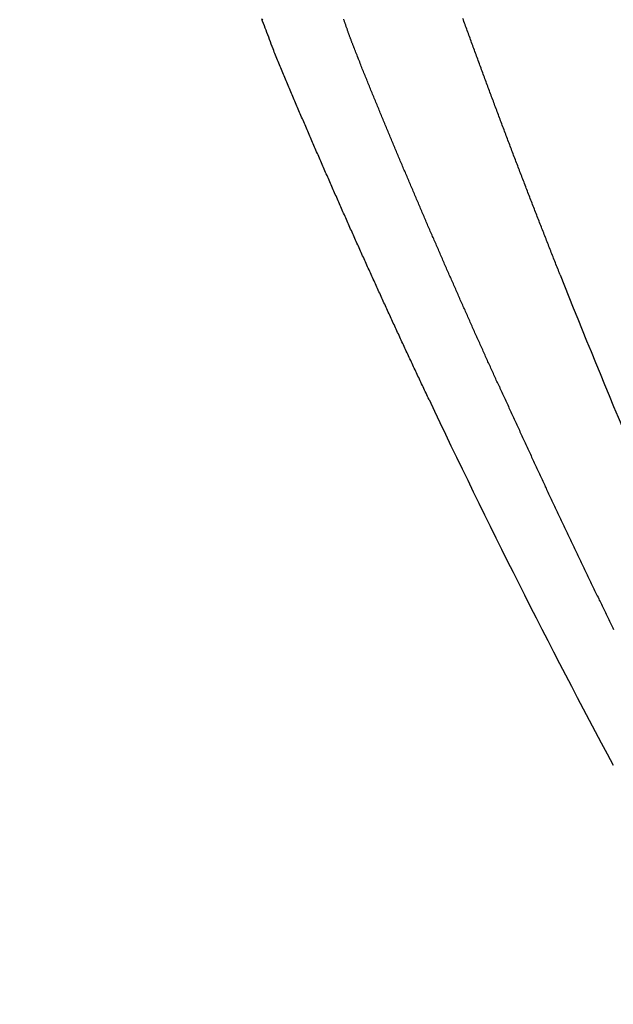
# Model space of a CAD drawing. Header units: millimetres. Extents: x 11979 to 23691, y 12825 to 41978.
# Tile 578 of 656: x 21606 to 21618, y 40468 to 40487. Entities that reach past the tile are written whole.
import ezdxf

# ---------------------------------------------------------------- set-up
doc = ezdxf.new("R2010")
doc.units = ezdxf.units.MM
for name, color, linetype in [('- niebieska cienka - izolacja', 120, 'Continuous'), ('-WYMIAR', 8, 'Continuous'), ('PROJEKTOWANE', 5, 'Continuous')]:
    doc.layers.add(name, color=color, linetype=linetype)
doc.styles.get("Standard").update_dxf_attribs({"font": 'arial.ttf'})
doc.dimstyles.new('CZA-KROPKA-50', dxfattribs={"dimtxt": 12, "dimasz": 1, "dimexe": 2, "dimexo": 25, "dimgap": 4, "dimtad": 1, "dimdec": 1, "dimrnd": 0.5, "dimzin": 9, "dimdsep": 46, "dimtxsty": 'Standard', "dimblk": 'CZA-KROPKA', "dimblk1": 'CZA-KROPKA', "dimblk2": 'CZA-KROPKA', "dimsah": 1, "dimcen": -20, "dimse1": 1, "dimse2": 1, "dimclrd": 8, "dimclre": 8, "dimclrt": 9, "dimadec": 0, "dimazin": 0, "dimtfac": 1, "dimtdec": 1, "dimtmove": 1, "dimatfit": 3, "dimldrblk": 'CZA-KROPKA', "dimfxl": 1, "dimtolj": 1, "dimtzin": 9, "dimarcsym": 0})

# ---------------------------------------------------------------- blocks, each defined once
blk = doc.blocks.new('CZA-KROPKA')
at = {"layer": '-WYMIAR', "linetype": 'ByBlock'}
for p, q in [((0, 10), (0, -10)), ((5, 0), (-5, 0))]:
    blk.add_line(p, q, dxfattribs=at)
at = {"layer": '-WYMIAR', "linetype": 'ByBlock', "const_width": 2.5}
blk.add_lwpolyline([(-1.25, 0, 1), (1.25, 0, 1)], format="xyb", close=True, dxfattribs=at)
blk = doc.blocks.new('*D1572')
at = {"layer": '-WYMIAR', "color": 8, "lineweight": -2}
blk.add_line((19929.268, 40021.685), (22203.268, 40021.685), dxfattribs=at)
at = {"layer": 'Defpoints', "color": 0}
for p in [(19928.268, 40529.341), (22204.268, 40500.341), (22204.268, 40021.685)]:
    blk.add_point(p, dxfattribs=at)
at = {"layer": '-WYMIAR', "color": 8, "lineweight": -2, "rotation": 180}
blk.add_blockref('CZA-KROPKA', (19928.268, 40021.685), dxfattribs=at)
at = {"layer": '-WYMIAR', "color": 8, "lineweight": -2}
blk.add_blockref('CZA-KROPKA', (22204.268, 40021.685), dxfattribs=at)
at = {"layer": '-WYMIAR', "color": 9, "insert": (21066.268, 40031.811), "char_height": 12, "attachment_point": 5}
blk.add_mtext('\\A1;2276', dxfattribs=at)
blk = doc.blocks.new('Pisuar NOVA PRO ze zintegrowanym ceramicznym sitkiem')
at = {"linetype": 'ByBlock'}
for points in [[(-0.07636, -0.21453, 0.01172), (-0.04852, -0.28026)], [(-0.10108, -0.23803, 0.013056), (-0.06634, -0.30694)]]:
    blk.add_lwpolyline(points, format="xyb", dxfattribs=at)
for points in [[(-0.13047, -0.17197, 0), (-0.13064, -0.17154, 0), (-0.13081, -0.1711, 0), (-0.13097, -0.17066, 0), (-0.13114, -0.17023, 0), (-0.1313, -0.16979, 0), (-0.13147, -0.16936, 0), (-0.13163, -0.16892, 0), (-0.13179, -0.16848, 0), (-0.13196, -0.16805, 0), (-0.13212, -0.16761, 0), (-0.13228, -0.16717, 0), (-0.13244, -0.16673, 0), (-0.1326, -0.1663, 0)], [(-0.13245, -0.16645, 0), (-0.13243, -0.16653, 0)], [(-0.07636, -0.21453, 0), (-0.07647, -0.21425, 0), (-0.07658, -0.21397, 0), (-0.07669, -0.21369, 0), (-0.0768, -0.21341, 0), (-0.07692, -0.21312, 0), (-0.07703, -0.21284, 0), (-0.07714, -0.21256, 0), (-0.07725, -0.21228, 0), (-0.07736, -0.212, 0), (-0.07747, -0.21172, 0), (-0.07758, -0.21144, 0), (-0.07769, -0.21116, 0), (-0.0778, -0.21088, 0), (-0.07792, -0.2106, 0), (-0.07803, -0.21032, 0), (-0.07814, -0.21004, 0), (-0.07825, -0.20975, 0), (-0.07836, -0.20947, 0), (-0.07847, -0.20919, 0), (-0.07858, -0.20891, 0), (-0.07869, -0.20863, 0), (-0.0788, -0.20835, 0), (-0.07891, -0.20807, 0), (-0.07902, -0.20779, 0), (-0.07913, -0.20751, 0), (-0.07924, -0.20722, 0), (-0.07935, -0.20694, 0), (-0.07946, -0.20666, 0), (-0.07957, -0.20638, 0), (-0.07968, -0.2061, 0), (-0.07979, -0.20582, 0), (-0.0799, -0.20554, 0), (-0.08001, -0.20526, 0), (-0.08012, -0.20498, 0), (-0.08023, -0.20469, 0), (-0.08034, -0.20441, 0), (-0.08045, -0.20413, 0), (-0.08056, -0.20385, 0), (-0.08067, -0.20357, 0), (-0.08078, -0.20329, 0), (-0.08089, -0.20301, 0), (-0.081, -0.20272, 0), (-0.08111, -0.20244, 0), (-0.08122, -0.20216, 0), (-0.08133, -0.20188, 0), (-0.08143, -0.2016, 0), (-0.08154, -0.20132, 0), (-0.08165, -0.20103, 0), (-0.08176, -0.20075, 0), (-0.08187, -0.20047, 0), (-0.08198, -0.20019, 0), (-0.08209, -0.19991, 0), (-0.0822, -0.19963, 0), (-0.08231, -0.19934, 0), (-0.08242, -0.19906, 0), (-0.08252, -0.19878, 0), (-0.08263, -0.1985, 0), (-0.08274, -0.19822, 0), (-0.08285, -0.19794, 0), (-0.08296, -0.19765, 0), (-0.08307, -0.19737, 0), (-0.08317, -0.19709, 0), (-0.08328, -0.19681, 0), (-0.08339, -0.19653, 0), (-0.0835, -0.19625, 0), (-0.08361, -0.19596, 0), (-0.08372, -0.19568, 0), (-0.08382, -0.1954, 0), (-0.08393, -0.19512, 0), (-0.08404, -0.19484, 0), (-0.08415, -0.19455, 0), (-0.08426, -0.19427, 0), (-0.08436, -0.19399, 0), (-0.08447, -0.19371, 0), (-0.08458, -0.19343, 0), (-0.08469, -0.19314, 0), (-0.0848, -0.19286, 0), (-0.0849, -0.19258, 0), (-0.08501, -0.1923, 0), (-0.08512, -0.19201, 0), (-0.08523, -0.19173, 0), (-0.08533, -0.19145, 0), (-0.08544, -0.19117, 0), (-0.08555, -0.19089, 0), (-0.08565, -0.1906, 0), (-0.08576, -0.19032, 0), (-0.08587, -0.19004, 0), (-0.08598, -0.18976, 0), (-0.08608, -0.18947, 0), (-0.08619, -0.18919, 0), (-0.0863, -0.18891, 0), (-0.0864, -0.18863, 0), (-0.08651, -0.18834, 0), (-0.08662, -0.18806, 0), (-0.08672, -0.18778, 0), (-0.08683, -0.1875, 0), (-0.08694, -0.18721, 0), (-0.08704, -0.18693, 0), (-0.08715, -0.18665, 0), (-0.08726, -0.18637, 0), (-0.08736, -0.18608, 0), (-0.08747, -0.1858, 0), (-0.08758, -0.18552, 0), (-0.08768, -0.18524, 0), (-0.08779, -0.18495, 0), (-0.0879, -0.18467, 0), (-0.088, -0.18439, 0), (-0.08811, -0.18411, 0), (-0.08821, -0.18382, 0), (-0.08832, -0.18354, 0), (-0.08843, -0.18326, 0), (-0.08853, -0.18297, 0), (-0.08864, -0.18269, 0), (-0.08874, -0.18241, 0), (-0.08885, -0.18213, 0), (-0.08895, -0.18184, 0), (-0.08906, -0.18156, 0), (-0.08917, -0.18128, 0), (-0.08927, -0.18099, 0), (-0.08938, -0.18071, 0), (-0.08948, -0.18043, 0), (-0.08959, -0.18015, 0), (-0.08969, -0.17986, 0), (-0.0898, -0.17958, 0), (-0.0899, -0.1793, 0), (-0.09001, -0.17901, 0), (-0.09011, -0.17873, 0), (-0.09022, -0.17845, 0), (-0.09032, -0.17816, 0), (-0.09043, -0.17788, 0), (-0.09053, -0.1776, 0), (-0.09064, -0.17731, 0), (-0.09074, -0.17703, 0), (-0.09085, -0.17675, 0), (-0.09095, -0.17647, 0), (-0.09106, -0.17618, 0), (-0.09116, -0.1759, 0), (-0.09127, -0.17562, 0), (-0.09137, -0.17533, 0), (-0.09148, -0.17505, 0), (-0.09158, -0.17477, 0), (-0.09169, -0.17448, 0), (-0.09179, -0.1742, 0), (-0.09189, -0.17392, 0), (-0.092, -0.17363, 0), (-0.0921, -0.17335, 0), (-0.09221, -0.17307, 0), (-0.09231, -0.17278, 0), (-0.09242, -0.1725, 0), (-0.09252, -0.17222, 0), (-0.09262, -0.17193, 0), (-0.09273, -0.17165, 0), (-0.09283, -0.17136, 0), (-0.09293, -0.17108, 0), (-0.09304, -0.1708, 0), (-0.09314, -0.17051, 0), (-0.09325, -0.17023, 0), (-0.09335, -0.16995, 0), (-0.09345, -0.16966, 0), (-0.09356, -0.16938, 0), (-0.09366, -0.1691, 0), (-0.09376, -0.16881, 0), (-0.09387, -0.16853, 0), (-0.09397, -0.16824, 0), (-0.09407, -0.16796, 0), (-0.09418, -0.16768, 0), (-0.09428, -0.16739, 0), (-0.09438, -0.16711, 0), (-0.09449, -0.16683, 0), (-0.09459, -0.16654, 0), (-0.09469, -0.16626, 0)], [(-0.11515, -0.17193, 0), (-0.11519, -0.17181, 0), (-0.11524, -0.17169, 0), (-0.11528, -0.17158, 0), (-0.11533, -0.17146, 0), (-0.11537, -0.17134, 0), (-0.11542, -0.17123, 0), (-0.11546, -0.17111, 0), (-0.11551, -0.17099, 0), (-0.11555, -0.17088, 0), (-0.1156, -0.17076, 0), (-0.11564, -0.17064, 0), (-0.11569, -0.17052, 0), (-0.11573, -0.17041, 0), (-0.11578, -0.17029, 0), (-0.11582, -0.17017, 0), (-0.11586, -0.17006, 0), (-0.11591, -0.16994, 0), (-0.11595, -0.16982, 0), (-0.11599, -0.1697, 0), (-0.11604, -0.16959, 0), (-0.11608, -0.16947, 0), (-0.11612, -0.16935, 0), (-0.11617, -0.16923, 0), (-0.11621, -0.16912, 0), (-0.11625, -0.169, 0), (-0.11629, -0.16888, 0), (-0.11633, -0.16876, 0), (-0.11638, -0.16864, 0), (-0.11642, -0.16853, 0), (-0.11646, -0.16841, 0), (-0.1165, -0.16829, 0), (-0.11654, -0.16817, 0), (-0.11658, -0.16805, 0), (-0.11663, -0.16793, 0), (-0.11667, -0.16782, 0), (-0.11671, -0.1677, 0), (-0.11675, -0.16758, 0), (-0.11679, -0.16746, 0), (-0.11683, -0.16734, 0), (-0.11687, -0.16722, 0), (-0.11691, -0.16711, 0), (-0.11695, -0.16699, 0), (-0.11699, -0.16687, 0), (-0.11703, -0.16675, 0), (-0.11707, -0.16663, 0), (-0.11711, -0.16651, 0), (-0.11714, -0.16639, 0)], [(-0.10108, -0.23803, 0), (-0.10122, -0.23774, 0), (-0.10136, -0.23744, 0), (-0.1015, -0.23715, 0), (-0.10164, -0.23686, 0), (-0.10178, -0.23656, 0), (-0.10192, -0.23627, 0), (-0.10205, -0.23598, 0), (-0.10219, -0.23568, 0), (-0.10233, -0.23539, 0), (-0.10247, -0.2351, 0), (-0.10261, -0.2348, 0), (-0.10274, -0.23451, 0), (-0.10288, -0.23422, 0), (-0.10302, -0.23392, 0), (-0.10316, -0.23363, 0), (-0.1033, -0.23334, 0), (-0.10343, -0.23304, 0), (-0.10357, -0.23275, 0), (-0.10371, -0.23246, 0), (-0.10385, -0.23216, 0), (-0.10398, -0.23187, 0), (-0.10412, -0.23157, 0), (-0.10426, -0.23128, 0), (-0.1044, -0.23099, 0), (-0.10453, -0.23069, 0), (-0.10467, -0.2304, 0), (-0.10481, -0.23011, 0), (-0.10494, -0.22981, 0), (-0.10508, -0.22952, 0), (-0.10522, -0.22922, 0), (-0.10536, -0.22893, 0), (-0.10549, -0.22864, 0), (-0.10563, -0.22834, 0), (-0.10577, -0.22805, 0), (-0.1059, -0.22775, 0), (-0.10604, -0.22746, 0), (-0.10618, -0.22717, 0), (-0.10631, -0.22687, 0), (-0.10645, -0.22658, 0), (-0.10659, -0.22628, 0), (-0.10672, -0.22599, 0), (-0.10686, -0.22569, 0), (-0.10699, -0.2254, 0), (-0.10713, -0.22511, 0), (-0.10727, -0.22481, 0), (-0.1074, -0.22452, 0), (-0.10754, -0.22422, 0), (-0.10767, -0.22393, 0), (-0.10781, -0.22363, 0), (-0.10795, -0.22334, 0), (-0.10808, -0.22305, 0), (-0.10822, -0.22275, 0), (-0.10835, -0.22246, 0), (-0.10849, -0.22216, 0), (-0.10862, -0.22187, 0), (-0.10876, -0.22157, 0), (-0.10889, -0.22128, 0), (-0.10903, -0.22098, 0), (-0.10916, -0.22069, 0), (-0.1093, -0.22039, 0), (-0.10943, -0.2201, 0), (-0.10957, -0.2198, 0), (-0.1097, -0.21951, 0), (-0.10984, -0.21921, 0), (-0.10997, -0.21892, 0), (-0.11011, -0.21862, 0), (-0.11024, -0.21833, 0), (-0.11038, -0.21803, 0), (-0.11051, -0.21774, 0), (-0.11065, -0.21744, 0), (-0.11078, -0.21715, 0), (-0.11092, -0.21685, 0), (-0.11105, -0.21656, 0), (-0.11119, -0.21626, 0), (-0.11132, -0.21597, 0), (-0.11145, -0.21567, 0), (-0.11159, -0.21538, 0), (-0.11172, -0.21508, 0), (-0.11186, -0.21479, 0), (-0.11199, -0.21449, 0), (-0.11212, -0.2142, 0), (-0.11226, -0.2139, 0), (-0.11239, -0.21361, 0), (-0.11253, -0.21331, 0), (-0.11266, -0.21302, 0), (-0.11279, -0.21272, 0), (-0.11293, -0.21242, 0), (-0.11306, -0.21213, 0), (-0.11319, -0.21183, 0), (-0.11333, -0.21154, 0), (-0.11346, -0.21124, 0), (-0.11359, -0.21095, 0), (-0.11373, -0.21065, 0), (-0.11386, -0.21036, 0), (-0.11399, -0.21006, 0), (-0.11413, -0.20976, 0), (-0.11426, -0.20947, 0), (-0.11439, -0.20917, 0), (-0.11452, -0.20888, 0), (-0.11466, -0.20858, 0), (-0.11479, -0.20829, 0), (-0.11492, -0.20799, 0), (-0.11506, -0.20769, 0), (-0.11519, -0.2074, 0), (-0.11532, -0.2071, 0), (-0.11545, -0.20681, 0), (-0.11559, -0.20651, 0), (-0.11572, -0.20621, 0), (-0.11585, -0.20592, 0), (-0.11598, -0.20562, 0), (-0.11611, -0.20533, 0), (-0.11625, -0.20503, 0), (-0.11638, -0.20473, 0), (-0.11651, -0.20444, 0), (-0.11664, -0.20414, 0), (-0.11677, -0.20384, 0), (-0.11691, -0.20355, 0), (-0.11704, -0.20325, 0), (-0.11717, -0.20296, 0), (-0.1173, -0.20266, 0), (-0.11743, -0.20236, 0), (-0.11756, -0.20207, 0), (-0.1177, -0.20177, 0), (-0.11783, -0.20147, 0), (-0.11796, -0.20118, 0), (-0.11809, -0.20088, 0), (-0.11822, -0.20058, 0), (-0.11835, -0.20029, 0), (-0.11848, -0.19999, 0), (-0.11861, -0.19969, 0), (-0.11874, -0.1994, 0), (-0.11888, -0.1991, 0), (-0.11901, -0.1988, 0), (-0.11914, -0.19851, 0), (-0.11927, -0.19821, 0), (-0.1194, -0.19791, 0), (-0.11953, -0.19762, 0), (-0.11966, -0.19732, 0), (-0.11979, -0.19702, 0), (-0.11992, -0.19673, 0), (-0.12005, -0.19643, 0), (-0.12018, -0.19613, 0), (-0.12031, -0.19584, 0), (-0.12044, -0.19554, 0), (-0.12057, -0.19524, 0), (-0.1207, -0.19494, 0), (-0.12083, -0.19465, 0), (-0.12096, -0.19435, 0), (-0.12109, -0.19405, 0), (-0.12122, -0.19376, 0), (-0.12135, -0.19346, 0), (-0.12148, -0.19316, 0), (-0.12161, -0.19286, 0), (-0.12174, -0.19257, 0), (-0.12187, -0.19227, 0), (-0.122, -0.19197, 0), (-0.12213, -0.19168, 0), (-0.12226, -0.19138, 0), (-0.12239, -0.19108, 0), (-0.12252, -0.19078, 0), (-0.12265, -0.19049, 0), (-0.12277, -0.19019, 0), (-0.1229, -0.18989, 0), (-0.12303, -0.18959, 0), (-0.12316, -0.1893, 0), (-0.12329, -0.189, 0), (-0.12342, -0.1887, 0), (-0.12355, -0.1884, 0), (-0.12368, -0.18811, 0), (-0.1238, -0.18781, 0), (-0.12393, -0.18751, 0), (-0.12406, -0.18721, 0), (-0.12419, -0.18692, 0), (-0.12432, -0.18662, 0), (-0.12445, -0.18632, 0), (-0.12458, -0.18602, 0), (-0.1247, -0.18572, 0), (-0.12483, -0.18543, 0), (-0.12496, -0.18513, 0), (-0.12509, -0.18483, 0), (-0.12522, -0.18453, 0), (-0.12534, -0.18423, 0), (-0.12547, -0.18394, 0), (-0.1256, -0.18364, 0), (-0.12573, -0.18334, 0), (-0.12586, -0.18304, 0), (-0.12598, -0.18275, 0), (-0.12611, -0.18245, 0), (-0.12624, -0.18215, 0), (-0.12637, -0.18185, 0), (-0.12649, -0.18155, 0), (-0.12662, -0.18125, 0), (-0.12675, -0.18096, 0), (-0.12688, -0.18066, 0), (-0.127, -0.18036, 0), (-0.12713, -0.18006, 0), (-0.12726, -0.17976, 0), (-0.12739, -0.17947, 0), (-0.12751, -0.17917, 0), (-0.12764, -0.17887, 0), (-0.12777, -0.17857, 0), (-0.1279, -0.17827, 0), (-0.12802, -0.17797, 0), (-0.12815, -0.17767, 0), (-0.12827, -0.17738, 0), (-0.1284, -0.17708, 0), (-0.12853, -0.17678, 0), (-0.12865, -0.17648, 0), (-0.12878, -0.17618, 0), (-0.1289, -0.17588, 0), (-0.12902, -0.17558, 0), (-0.12915, -0.17528, 0), (-0.12927, -0.17498, 0), (-0.12939, -0.17468, 0), (-0.12952, -0.17438, 0), (-0.12964, -0.17408, 0), (-0.12976, -0.17378, 0), (-0.12988, -0.17348, 0), (-0.13, -0.17318, 0), (-0.13012, -0.17288, 0), (-0.13024, -0.17257, 0), (-0.13036, -0.17227, 0), (-0.13047, -0.17197, 0)], [(-0.08782, -0.23561, 0), (-0.08794, -0.23536, 0), (-0.08805, -0.23511, 0), (-0.08816, -0.23486, 0), (-0.08827, -0.23462, 0), (-0.08839, -0.23437, 0), (-0.0885, -0.23412, 0), (-0.08861, -0.23388, 0), (-0.08872, -0.23363, 0), (-0.08884, -0.23338, 0), (-0.08895, -0.23313, 0), (-0.08906, -0.23289, 0), (-0.08917, -0.23264, 0), (-0.08929, -0.23239, 0), (-0.0894, -0.23214, 0), (-0.08951, -0.2319, 0), (-0.08962, -0.23165, 0), (-0.08973, -0.2314, 0), (-0.08985, -0.23115, 0), (-0.08996, -0.23091, 0), (-0.09007, -0.23066, 0), (-0.09018, -0.23041, 0), (-0.09029, -0.23016, 0), (-0.09041, -0.22991, 0), (-0.09052, -0.22967, 0), (-0.09063, -0.22942, 0), (-0.09074, -0.22917, 0), (-0.09085, -0.22892, 0), (-0.09096, -0.22868, 0), (-0.09108, -0.22843, 0), (-0.09119, -0.22818, 0), (-0.0913, -0.22793, 0), (-0.09141, -0.22768, 0), (-0.09152, -0.22744, 0), (-0.09163, -0.22719, 0), (-0.09175, -0.22694, 0), (-0.09186, -0.22669, 0), (-0.09197, -0.22644, 0), (-0.09208, -0.2262, 0), (-0.09219, -0.22595, 0), (-0.0923, -0.2257, 0), (-0.09241, -0.22545, 0), (-0.09252, -0.2252, 0), (-0.09263, -0.22496, 0), (-0.09275, -0.22471, 0), (-0.09286, -0.22446, 0), (-0.09297, -0.22421, 0), (-0.09308, -0.22396, 0), (-0.09319, -0.22372, 0), (-0.0933, -0.22347, 0), (-0.09341, -0.22322, 0), (-0.09352, -0.22297, 0), (-0.09363, -0.22272, 0), (-0.09374, -0.22247, 0), (-0.09385, -0.22223, 0), (-0.09396, -0.22198, 0), (-0.09407, -0.22173, 0), (-0.09418, -0.22148, 0), (-0.09429, -0.22123, 0), (-0.0944, -0.22098, 0), (-0.09451, -0.22074, 0), (-0.09462, -0.22049, 0), (-0.09473, -0.22024, 0), (-0.09485, -0.21999, 0), (-0.09496, -0.21974, 0), (-0.09507, -0.21949, 0), (-0.09518, -0.21925, 0), (-0.09529, -0.219, 0), (-0.0954, -0.21875, 0), (-0.09551, -0.2185, 0), (-0.09561, -0.21825, 0), (-0.09572, -0.218, 0), (-0.09583, -0.21775, 0), (-0.09594, -0.21751, 0), (-0.09605, -0.21726, 0), (-0.09616, -0.21701, 0), (-0.09627, -0.21676, 0), (-0.09638, -0.21651, 0), (-0.09649, -0.21626, 0), (-0.0966, -0.21601, 0), (-0.09671, -0.21576, 0), (-0.09682, -0.21552, 0), (-0.09693, -0.21527, 0), (-0.09704, -0.21502, 0), (-0.09715, -0.21477, 0), (-0.09726, -0.21452, 0), (-0.09737, -0.21427, 0), (-0.09748, -0.21402, 0), (-0.09758, -0.21377, 0), (-0.09769, -0.21352, 0), (-0.0978, -0.21328, 0), (-0.09791, -0.21303, 0), (-0.09802, -0.21278, 0), (-0.09813, -0.21253, 0), (-0.09824, -0.21228, 0), (-0.09835, -0.21203, 0), (-0.09846, -0.21178, 0), (-0.09856, -0.21153, 0), (-0.09867, -0.21128, 0), (-0.09878, -0.21103, 0), (-0.09889, -0.21079, 0), (-0.099, -0.21054, 0), (-0.09911, -0.21029, 0), (-0.09922, -0.21004, 0), (-0.09932, -0.20979, 0), (-0.09943, -0.20954, 0), (-0.09954, -0.20929, 0), (-0.09965, -0.20904, 0), (-0.09976, -0.20879, 0), (-0.09987, -0.20854, 0), (-0.09997, -0.20829, 0), (-0.10008, -0.20804, 0), (-0.10019, -0.20779, 0), (-0.1003, -0.20754, 0), (-0.10041, -0.2073, 0), (-0.10051, -0.20705, 0), (-0.10062, -0.2068, 0), (-0.10073, -0.20655, 0), (-0.10084, -0.2063, 0), (-0.10095, -0.20605, 0), (-0.10105, -0.2058, 0), (-0.10116, -0.20555, 0), (-0.10127, -0.2053, 0), (-0.10138, -0.20505, 0), (-0.10148, -0.2048, 0), (-0.10159, -0.20455, 0), (-0.1017, -0.2043, 0), (-0.10181, -0.20405, 0), (-0.10191, -0.2038, 0), (-0.10202, -0.20355, 0), (-0.10213, -0.2033, 0), (-0.10224, -0.20305, 0), (-0.10234, -0.2028, 0), (-0.10245, -0.20255, 0), (-0.10256, -0.2023, 0), (-0.10266, -0.20205, 0), (-0.10277, -0.2018, 0), (-0.10288, -0.20155, 0), (-0.10298, -0.2013, 0), (-0.10309, -0.20105, 0), (-0.1032, -0.2008, 0), (-0.10331, -0.20055, 0), (-0.10341, -0.2003, 0), (-0.10352, -0.20005, 0), (-0.10363, -0.1998, 0), (-0.10373, -0.19955, 0), (-0.10384, -0.1993, 0), (-0.10395, -0.19905, 0), (-0.10405, -0.1988, 0), (-0.10416, -0.19855, 0), (-0.10426, -0.1983, 0), (-0.10437, -0.19805, 0), (-0.10448, -0.1978, 0), (-0.10458, -0.19755, 0), (-0.10469, -0.1973, 0), (-0.1048, -0.19705, 0), (-0.1049, -0.1968, 0), (-0.10501, -0.19655, 0), (-0.10511, -0.1963, 0), (-0.10522, -0.19605, 0), (-0.10533, -0.1958, 0), (-0.10543, -0.19555, 0), (-0.10554, -0.1953, 0), (-0.10564, -0.19505, 0), (-0.10575, -0.1948, 0), (-0.10586, -0.19455, 0), (-0.10596, -0.1943, 0), (-0.10607, -0.19405, 0), (-0.10617, -0.1938, 0), (-0.10628, -0.19355, 0), (-0.10638, -0.1933, 0), (-0.10649, -0.19305, 0), (-0.1066, -0.1928, 0), (-0.1067, -0.19255, 0), (-0.10681, -0.1923, 0), (-0.10691, -0.19205, 0), (-0.10702, -0.1918, 0), (-0.10712, -0.19155, 0), (-0.10723, -0.1913, 0), (-0.10733, -0.19105, 0), (-0.10744, -0.19079, 0), (-0.10754, -0.19054, 0), (-0.10765, -0.19029, 0), (-0.10775, -0.19004, 0), (-0.10786, -0.18979, 0), (-0.10796, -0.18954, 0), (-0.10807, -0.18929, 0), (-0.10817, -0.18904, 0), (-0.10828, -0.18879, 0), (-0.10838, -0.18854, 0), (-0.10849, -0.18829, 0), (-0.10859, -0.18804, 0), (-0.1087, -0.18779, 0), (-0.1088, -0.18754, 0), (-0.10891, -0.18728, 0), (-0.10901, -0.18703, 0), (-0.10911, -0.18678, 0), (-0.10922, -0.18653, 0), (-0.10932, -0.18628, 0), (-0.10943, -0.18603, 0), (-0.10953, -0.18578, 0), (-0.10964, -0.18553, 0), (-0.10974, -0.18528, 0), (-0.10984, -0.18503, 0), (-0.10995, -0.18477, 0), (-0.11005, -0.18452, 0), (-0.11016, -0.18427, 0), (-0.11026, -0.18402, 0), (-0.11036, -0.18377, 0), (-0.11047, -0.18352, 0), (-0.11057, -0.18327, 0), (-0.11068, -0.18302, 0), (-0.11078, -0.18277, 0), (-0.11088, -0.18251, 0), (-0.11099, -0.18226, 0), (-0.11109, -0.18201, 0), (-0.11119, -0.18176, 0), (-0.1113, -0.18151, 0), (-0.1114, -0.18126, 0), (-0.1115, -0.18101, 0), (-0.11161, -0.18075, 0), (-0.11171, -0.1805, 0), (-0.11181, -0.18025, 0), (-0.11191, -0.18, 0), (-0.11202, -0.17975, 0), (-0.11212, -0.1795, 0), (-0.11222, -0.17924, 0), (-0.11232, -0.17899, 0), (-0.11243, -0.17874, 0), (-0.11253, -0.17849, 0), (-0.11263, -0.17824, 0), (-0.11273, -0.17799, 0), (-0.11283, -0.17773, 0), (-0.11294, -0.17748, 0), (-0.11304, -0.17723, 0), (-0.11314, -0.17698, 0), (-0.11324, -0.17673, 0), (-0.11334, -0.17647, 0), (-0.11344, -0.17622, 0), (-0.11355, -0.17597, 0), (-0.11365, -0.17572, 0), (-0.11375, -0.17546, 0), (-0.11385, -0.17521, 0), (-0.11395, -0.17496, 0), (-0.11405, -0.17471, 0), (-0.11415, -0.17445, 0), (-0.11425, -0.1742, 0), (-0.11435, -0.17395, 0), (-0.11445, -0.1737, 0), (-0.11455, -0.17344, 0), (-0.11465, -0.17319, 0), (-0.11475, -0.17294, 0), (-0.11485, -0.17269, 0), (-0.11495, -0.17243, 0), (-0.11505, -0.17218, 0), (-0.11515, -0.17193, 0)], [(-0.08782, -0.23561, 0), (-0.0877, -0.23587, 0), (-0.08758, -0.23614, 0), (-0.08746, -0.2364, 0), (-0.08734, -0.23667, 0), (-0.08722, -0.23694, 0), (-0.08709, -0.2372, 0), (-0.08697, -0.23747, 0), (-0.08685, -0.23773, 0), (-0.08673, -0.238, 0), (-0.08661, -0.23827, 0), (-0.08649, -0.23853, 0), (-0.08637, -0.2388, 0), (-0.08624, -0.23906, 0), (-0.08612, -0.23933, 0), (-0.086, -0.23959, 0), (-0.08588, -0.23986, 0), (-0.08576, -0.24013, 0), (-0.08564, -0.24039, 0), (-0.08551, -0.24066, 0), (-0.08539, -0.24092, 0), (-0.08527, -0.24119, 0), (-0.08515, -0.24145, 0), (-0.08503, -0.24172, 0), (-0.08491, -0.24199, 0), (-0.08478, -0.24225, 0), (-0.08466, -0.24252, 0), (-0.08454, -0.24278, 0), (-0.08442, -0.24305, 0), (-0.0843, -0.24331, 0), (-0.08417, -0.24358, 0), (-0.08405, -0.24384, 0), (-0.08393, -0.24411, 0), (-0.08381, -0.24438, 0), (-0.08369, -0.24464, 0), (-0.08356, -0.24491, 0), (-0.08344, -0.24517, 0), (-0.08332, -0.24544, 0), (-0.0832, -0.2457, 0), (-0.08308, -0.24597, 0), (-0.08295, -0.24623, 0), (-0.08283, -0.2465, 0), (-0.08271, -0.24677, 0), (-0.08259, -0.24703, 0), (-0.08246, -0.2473, 0), (-0.08234, -0.24756, 0), (-0.08222, -0.24783, 0), (-0.0821, -0.24809, 0), (-0.08197, -0.24836, 0), (-0.08185, -0.24862, 0), (-0.08173, -0.24889, 0), (-0.08161, -0.24915, 0), (-0.08148, -0.24942, 0), (-0.08136, -0.24968, 0), (-0.08124, -0.24995, 0), (-0.08112, -0.25021, 0), (-0.08099, -0.25048, 0), (-0.08087, -0.25075, 0), (-0.08075, -0.25101, 0), (-0.08062, -0.25128, 0), (-0.0805, -0.25154, 0), (-0.08038, -0.25181, 0), (-0.08026, -0.25207, 0), (-0.08013, -0.25234, 0), (-0.08001, -0.2526, 0), (-0.07989, -0.25287, 0), (-0.07976, -0.25313, 0), (-0.07964, -0.2534, 0), (-0.07952, -0.25366, 0), (-0.07939, -0.25393, 0), (-0.07927, -0.25419, 0), (-0.07915, -0.25446, 0), (-0.07902, -0.25472, 0), (-0.0789, -0.25499, 0), (-0.07878, -0.25525, 0), (-0.07865, -0.25552, 0), (-0.07853, -0.25578, 0), (-0.0784, -0.25605, 0), (-0.07828, -0.25631, 0), (-0.07816, -0.25657, 0), (-0.07803, -0.25684, 0), (-0.07791, -0.2571, 0), (-0.07779, -0.25737, 0), (-0.07766, -0.25763, 0), (-0.07754, -0.2579, 0), (-0.07741, -0.25816, 0), (-0.07729, -0.25843, 0), (-0.07716, -0.25869, 0), (-0.07704, -0.25896, 0), (-0.07692, -0.25922, 0), (-0.07679, -0.25949, 0), (-0.07667, -0.25975, 0), (-0.07654, -0.26001, 0), (-0.07642, -0.26028, 0), (-0.07629, -0.26054, 0), (-0.07617, -0.26081, 0), (-0.07604, -0.26107, 0), (-0.07592, -0.26134, 0), (-0.07579, -0.2616, 0), (-0.07567, -0.26186, 0), (-0.07554, -0.26213, 0), (-0.07542, -0.26239, 0), (-0.07529, -0.26266, 0), (-0.07517, -0.26292, 0), (-0.07504, -0.26318, 0), (-0.07492, -0.26345, 0), (-0.07479, -0.26371, 0), (-0.07467, -0.26398, 0), (-0.07454, -0.26424, 0), (-0.07442, -0.2645, 0), (-0.07429, -0.26477, 0), (-0.07417, -0.26503, 0), (-0.07404, -0.2653, 0), (-0.07391, -0.26556, 0), (-0.07379, -0.26582, 0), (-0.07366, -0.26609, 0), (-0.07354, -0.26635, 0), (-0.07341, -0.26662, 0), (-0.07328, -0.26688, 0), (-0.07316, -0.26714, 0), (-0.07303, -0.26741, 0), (-0.07291, -0.26767, 0), (-0.07278, -0.26793, 0), (-0.07265, -0.2682, 0), (-0.07253, -0.26846, 0), (-0.0724, -0.26872, 0), (-0.07227, -0.26899, 0), (-0.07215, -0.26925, 0), (-0.07202, -0.26951, 0), (-0.07189, -0.26978, 0), (-0.07177, -0.27004, 0), (-0.07164, -0.2703, 0), (-0.07151, -0.27057, 0), (-0.07139, -0.27083, 0), (-0.07126, -0.27109, 0), (-0.07113, -0.27136, 0), (-0.07101, -0.27162, 0), (-0.07088, -0.27188, 0), (-0.07075, -0.27215, 0), (-0.07063, -0.27241, 0), (-0.0705, -0.27267, 0), (-0.07037, -0.27294, 0), (-0.07024, -0.2732, 0), (-0.07012, -0.27346, 0), (-0.06999, -0.27373, 0), (-0.06986, -0.27399, 0), (-0.06973, -0.27425, 0), (-0.06961, -0.27451, 0), (-0.06948, -0.27478, 0), (-0.06935, -0.27504, 0), (-0.06922, -0.2753, 0), (-0.06909, -0.27557, 0), (-0.06897, -0.27583, 0), (-0.06884, -0.27609, 0), (-0.06871, -0.27635, 0), (-0.06858, -0.27662, 0), (-0.06845, -0.27688, 0), (-0.06833, -0.27714, 0), (-0.0682, -0.27741, 0), (-0.06807, -0.27767, 0), (-0.06794, -0.27793, 0), (-0.06781, -0.27819, 0), (-0.06769, -0.27846, 0), (-0.06756, -0.27872, 0), (-0.06743, -0.27898, 0), (-0.0673, -0.27924, 0), (-0.06717, -0.27951, 0), (-0.06704, -0.27977, 0), (-0.06691, -0.28003, 0), (-0.06679, -0.28029, 0), (-0.06666, -0.28056, 0), (-0.06653, -0.28082, 0), (-0.0664, -0.28108, 0), (-0.06627, -0.28134, 0)]]:
    blk.add_polyline3d(points)

msp = doc.modelspace()

# ---------------------------------------------------------------- hatches: boundary and pattern name
at = {"layer": '- niebieska cienka - izolacja'}
h = msp.add_hatch(dxfattribs=at)
h.set_pattern_fill('ANSI31', color=5, scale=10)
h.set_pattern_definition([(315, (8112.473, 14221.135), (19.7999996, -4e-15), [3.394112, -24.607316]), (315, (8112.473, 14240.935), (19.7999996, -4e-15), [3.394112, -24.607316]), (315, (8126.073, 14214.135), (19.7999996, -4e-15), [3.959798, -24.04163]), (315, (8126.073, 14233.935), (19.7999996, -4e-15), [3.959798, -24.04163]), (0, (8122.273, 14219.935), (0, 19.8), [0.2, -19.6]), (90, (8122.473, 14219.935), (-19.8, 1e-15), [0.2, -19.6]), (0, (8122.473, 14220.135), (0, 19.8), [0.2, -19.6]), (0, (8122.673, 14220.135), (0, 19.8), [0.2, -19.6]), (0, (8122.873, 14220.135), (0, 19.8), [0.2, -19.6]), (0, (8123.073, 14220.135), (0, 19.8), [0.2, -19.6]), (90, (8123.273, 14219.935), (-19.8, 1e-15), [0.2, -19.6]), (0, (8123.273, 14219.935), (0, 19.8), [0.2, -19.6]), (90, (8123.473, 14219.735), (-19.8, 1e-15), [0.2, -19.6]), (0, (8123.473, 14219.735), (0, 19.8), [0.2, -19.6]), (90, (8123.673, 14219.535), (-19.8, 1e-15), [0.2, -19.6]), (90, (8123.673, 14219.335), (-19.8, 1e-15), [0.2, -19.6]), (90, (8123.673, 14219.135), (-19.8, 1e-15), [0.2, -19.6]), (90, (8123.673, 14218.935), (-19.8, 1e-15), [0.2, -19.6]), (0, (8123.473, 14218.935), (0, 19.8), [0.2, -19.6]), (90, (8123.473, 14218.735), (-19.8, 1e-15), [0.2, -19.6]), (0, (8123.273, 14218.735), (0, 19.8), [0.2, -19.6]), (90, (8123.273, 14218.535), (-19.8, 1e-15), [0.2, -19.6]), (0, (8123.073, 14218.535), (0, 19.8), [0.2, -19.6]), (0, (8122.873, 14218.535), (0, 19.8), [0.2, -19.6]), (0, (8122.673, 14218.535), (0, 19.8), [0.2, -19.6]), (0, (8122.473, 14218.535), (0, 19.8), [0.2, -19.6]), (90, (8122.473, 14218.535), (-19.8, 1e-15), [0.2, -19.6]), (0, (8122.273, 14218.735), (0, 19.8), [0.2, -19.6]), (90, (8122.273, 14218.735), (-19.8, 1e-15), [0.2, -19.6]), (0, (8122.073, 14218.935), (0, 19.8), [0.2, -19.6]), (90, (8122.073, 14218.935), (-19.8, 1e-15), [0.2, -19.6]), (90, (8122.073, 14219.135), (-19.8, 1e-15), [0.2, -19.6]), (90, (8122.073, 14219.335), (-19.8, 1e-15), [0.2, -19.6]), (90, (8122.073, 14219.535), (-19.8, 1e-15), [0.2, -19.6]), (0, (8122.073, 14219.735), (0, 19.8), [0.2, -19.6]), (90, (8122.273, 14219.735), (-19.8, 1e-15), [0.2, -19.6]), (90, (8119.273, 14202.735), (-19.8, 1e-15), [0.2, -19.6]), (0, (8119.073, 14202.735), (0, 19.8), [0.2, -19.6]), (90, (8119.073, 14202.535), (-19.8, 1e-15), [0.2, -19.6]), (90, (8119.073, 14202.335), (-19.8, 1e-15), [0.2, -19.6]), (90, (8119.073, 14202.135), (-19.8, 1e-15), [0.2, -19.6]), (90, (8119.073, 14201.935), (-19.8, 1e-15), [0.2, -19.6]), (0, (8119.073, 14201.935), (0, 19.8), [0.2, -19.6]), (90, (8119.273, 14201.735), (-19.8, 1e-15), [0.2, -19.6]), (0, (8119.273, 14201.735), (0, 19.8), [0.2, -19.6]), (90, (8119.473, 14201.535), (-19.8, 1e-15), [0.2, -19.6]), (0, (8119.473, 14201.535), (0, 19.8), [0.2, -19.6]), (90, (8119.673, 14201.335), (-19.8, 1e-15), [0.2, -19.6]), (0, (8119.673, 14201.335), (0, 19.8), [0.2, -19.6]), (0, (8119.873, 14201.335), (0, 19.8), [0.2, -19.6]), (0, (8120.073, 14201.335), (0, 19.8), [0.2, -19.6]), (0, (8120.273, 14201.335), (0, 19.8), [0.2, -19.6]), (90, (8120.473, 14201.335), (-19.8, 1e-15), [0.2, -19.6]), (0, (8120.473, 14201.535), (0, 19.8), [0.2, -19.6]), (90, (8120.673, 14201.535), (-19.8, 1e-15), [0.2, -19.6]), (0, (8120.673, 14201.735), (0, 19.8), [0.2, -19.6]), (90, (8120.873, 14201.735), (-19.8, 1e-15), [0.2, -19.6]), (0, (8120.873, 14201.935), (0, 19.8), [0.2, -19.6]), (90, (8121.073, 14201.935), (-19.8, 1e-15), [0.2, -19.6]), (90, (8121.073, 14202.135), (-19.8, 1e-15), [0.2, -19.6]), (90, (8121.073, 14202.335), (-19.8, 1e-15), [0.2, -19.6]), (90, (8121.073, 14202.535), (-19.8, 1e-15), [0.2, -19.6]), (0, (8120.873, 14202.735), (0, 19.8), [0.2, -19.6]), (90, (8120.873, 14202.735), (-19.8, 1e-15), [0.2, -19.6]), (0, (8120.673, 14202.935), (0, 19.8), [0.2, -19.6]), (90, (8120.673, 14202.935), (-19.8, 1e-15), [0.2, -19.6]), (0, (8120.473, 14203.135), (0, 19.8), [0.2, -19.6]), (90, (8120.473, 14203.135), (-19.8, 1e-15), [0.2, -19.6]), (0, (8120.273, 14203.335), (0, 19.8), [0.2, -19.6]), (0, (8120.073, 14203.335), (0, 19.8), [0.2, -19.6]), (0, (8119.873, 14203.335), (0, 19.8), [0.2, -19.6]), (0, (8119.673, 14203.335), (0, 19.8), [0.2, -19.6]), (90, (8119.673, 14203.135), (-19.8, 1e-15), [0.2, -19.6]), (0, (8119.473, 14203.135), (0, 19.8), [0.2, -19.6]), (90, (8119.473, 14202.935), (-19.8, 1e-15), [0.2, -19.6]), (0, (8119.273, 14202.935), (0, 19.8), [0.2, -19.6]), (90, (8122.273, 14203.335), (-19.8, 1e-15), [0.2, -19.6]), (0, (8122.273, 14203.535), (0, 19.8), [0.2, -19.6]), (90, (8122.473, 14203.535), (-19.8, 1e-15), [0.2, -19.6]), (0, (8122.473, 14203.735), (0, 19.8), [0.2, -19.6]), (0, (8122.673, 14203.735), (0, 19.8), [0.2, -19.6]), (0, (8122.873, 14203.735), (0, 19.8), [0.2, -19.6]), (0, (8123.073, 14203.735), (0, 19.8), [0.2, -19.6]), (0, (8123.273, 14203.735), (0, 19.8), [0.2, -19.6]), (0, (8123.473, 14203.735), (0, 19.8), [0.2, -19.6]), (90, (8123.673, 14203.535), (-19.8, 1e-15), [0.2, -19.6]), (0, (8123.673, 14203.535), (0, 19.8), [0.2, -19.6]), (90, (8123.873, 14203.335), (-19.8, 1e-15), [0.2, -19.6]), (0, (8123.873, 14203.335), (0, 19.8), [0.2, -19.6]), (90, (8124.073, 14203.135), (-19.8, 1e-15), [0.2, -19.6]), (0, (8124.073, 14203.135), (0, 19.8), [0.2, -19.6]), (90, (8124.273, 14202.935), (-19.8, 1e-15), [0.2, -19.6]), (90, (8124.273, 14202.735), (-19.8, 1e-15), [0.2, -19.6]), (90, (8124.273, 14202.535), (-19.8, 1e-15), [0.2, -19.6]), (90, (8124.273, 14202.335), (-19.8, 1e-15), [0.2, -19.6]), (90, (8124.273, 14202.135), (-19.8, 1e-15), [0.2, -19.6]), (90, (8124.273, 14201.935), (-19.8, 1e-15), [0.2, -19.6]), (0, (8124.073, 14201.935), (0, 19.8), [0.2, -19.6]), (90, (8124.073, 14201.735), (-19.8, 1e-15), [0.2, -19.6]), (0, (8123.873, 14201.735), (0, 19.8), [0.2, -19.6]), (90, (8123.873, 14201.535), (-19.8, 1e-15), [0.2, -19.6]), (0, (8123.673, 14201.535), (0, 19.8), [0.2, -19.6]), (90, (8123.673, 14201.335), (-19.8, 1e-15), [0.2, -19.6]), (0, (8123.473, 14201.335), (0, 19.8), [0.2, -19.6]), (0, (8123.273, 14201.335), (0, 19.8), [0.2, -19.6]), (0, (8123.073, 14201.335), (0, 19.8), [0.2, -19.6]), (0, (8122.873, 14201.335), (0, 19.8), [0.2, -19.6]), (0, (8122.673, 14201.335), (0, 19.8), [0.2, -19.6]), (0, (8122.473, 14201.335), (0, 19.8), [0.2, -19.6]), (90, (8122.473, 14201.335), (-19.8, 1e-15), [0.2, -19.6]), (0, (8122.273, 14201.535), (0, 19.8), [0.2, -19.6]), (90, (8122.273, 14201.535), (-19.8, 1e-15), [0.2, -19.6]), (0, (8122.073, 14201.735), (0, 19.8), [0.2, -19.6]), (90, (8122.073, 14201.735), (-19.8, 1e-15), [0.2, -19.6]), (0, (8121.873, 14201.935), (0, 19.8), [0.2, -19.6]), (90, (8121.873, 14201.935), (-19.8, 1e-15), [0.2, -19.6]), (90, (8121.873, 14202.135), (-19.8, 1e-15), [0.2, -19.6]), (90, (8121.873, 14202.335), (-19.8, 1e-15), [0.2, -19.6]), (90, (8121.873, 14202.535), (-19.8, 1e-15), [0.2, -19.6]), (90, (8121.873, 14202.735), (-19.8, 1e-15), [0.2, -19.6]), (90, (8121.873, 14202.935), (-19.8, 1e-15), [0.2, -19.6]), (0, (8121.873, 14203.135), (0, 19.8), [0.2, -19.6]), (90, (8122.073, 14203.135), (-19.8, 1e-15), [0.2, -19.6]), (0, (8122.073, 14203.335), (0, 19.8), [0.2, -19.6]), (0, (8114.073, 14217.935), (0, 19.8), [0.2, -19.6]), (90, (8114.273, 14217.935), (-19.8, 1e-15), [0.2, -19.6]), (0, (8114.273, 14218.135), (0, 19.8), [0.2, -19.6]), (0, (8114.473, 14218.135), (0, 19.8), [0.2, -19.6]), (0, (8114.673, 14218.135), (0, 19.8), [0.2, -19.6]), (0, (8114.873, 14218.135), (0, 19.8), [0.2, -19.6]), (90, (8115.073, 14217.935), (-19.8, 1e-15), [0.2, -19.6]), (0, (8115.073, 14217.935), (0, 19.8), [0.2, -19.6]), (90, (8115.273, 14217.735), (-19.8, 1e-15), [0.2, -19.6]), (0, (8115.273, 14217.735), (0, 19.8), [0.2, -19.6]), (90, (8115.473, 14217.535), (-19.8, 1e-15), [0.2, -19.6]), (90, (8115.473, 14217.335), (-19.8, 1e-15), [0.2, -19.6]), (90, (8115.473, 14217.135), (-19.8, 1e-15), [0.2, -19.6]), (90, (8115.473, 14216.935), (-19.8, 1e-15), [0.2, -19.6]), (0, (8115.273, 14216.935), (0, 19.8), [0.2, -19.6]), (90, (8115.273, 14216.735), (-19.8, 1e-15), [0.2, -19.6]), (0, (8115.073, 14216.735), (0, 19.8), [0.2, -19.6]), (90, (8115.073, 14216.535), (-19.8, 1e-15), [0.2, -19.6]), (0, (8114.873, 14216.535), (0, 19.8), [0.2, -19.6]), (0, (8114.673, 14216.535), (0, 19.8), [0.2, -19.6]), (0, (8114.473, 14216.535), (0, 19.8), [0.2, -19.6]), (0, (8114.273, 14216.535), (0, 19.8), [0.2, -19.6]), (90, (8114.273, 14216.535), (-19.8, 1e-15), [0.2, -19.6]), (0, (8114.073, 14216.735), (0, 19.8), [0.2, -19.6]), (90, (8114.073, 14216.735), (-19.8, 1e-15), [0.2, -19.6]), (0, (8113.873, 14216.935), (0, 19.8), [0.2, -19.6]), (90, (8113.873, 14216.935), (-19.8, 1e-15), [0.2, -19.6]), (90, (8113.873, 14217.135), (-19.8, 1e-15), [0.2, -19.6]), (90, (8113.873, 14217.335), (-19.8, 1e-15), [0.2, -19.6]), (90, (8113.873, 14217.535), (-19.8, 1e-15), [0.2, -19.6]), (0, (8113.873, 14217.735), (0, 19.8), [0.2, -19.6]), (90, (8114.073, 14217.735), (-19.8, 1e-15), [0.2, -19.6]), (90, (8111.073, 14216.735), (-19.8, 1e-15), [0.2, -19.6]), (0, (8111.073, 14216.935), (0, 19.8), [0.2, -19.6]), (90, (8111.273, 14216.935), (-19.8, 1e-15), [0.2, -19.6]), (0, (8111.273, 14217.135), (0, 19.8), [0.2, -19.6]), (0, (8111.473, 14217.135), (0, 19.8), [0.2, -19.6]), (0, (8111.673, 14217.135), (0, 19.8), [0.2, -19.6]), (0, (8111.873, 14217.135), (0, 19.8), [0.2, -19.6]), (0, (8112.073, 14217.135), (0, 19.8), [0.2, -19.6]), (0, (8112.273, 14217.135), (0, 19.8), [0.2, -19.6]), (90, (8112.473, 14216.935), (-19.8, 1e-15), [0.2, -19.6]), (0, (8112.473, 14216.935), (0, 19.8), [0.2, -19.6]), (90, (8112.673, 14216.735), (-19.8, 1e-15), [0.2, -19.6]), (0, (8112.673, 14216.735), (0, 19.8), [0.2, -19.6]), (90, (8112.873, 14216.535), (-19.8, 1e-15), [0.2, -19.6]), (0, (8112.873, 14216.535), (0, 19.8), [0.2, -19.6]), (90, (8113.073, 14216.335), (-19.8, 1e-15), [0.2, -19.6]), (90, (8113.073, 14216.135), (-19.8, 1e-15), [0.2, -19.6]), (90, (8113.073, 14215.935), (-19.8, 1e-15), [0.2, -19.6]), (90, (8113.073, 14215.735), (-19.8, 1e-15), [0.2, -19.6]), (90, (8113.073, 14215.535), (-19.8, 1e-15), [0.2, -19.6]), (90, (8113.073, 14215.335), (-19.8, 1e-15), [0.2, -19.6]), (0, (8112.873, 14215.335), (0, 19.8), [0.2, -19.6]), (90, (8112.873, 14215.135), (-19.8, 1e-15), [0.2, -19.6]), (0, (8112.673, 14215.135), (0, 19.8), [0.2, -19.6]), (90, (8112.673, 14214.935), (-19.8, 1e-15), [0.2, -19.6]), (0, (8112.473, 14214.935), (0, 19.8), [0.2, -19.6]), (90, (8112.473, 14214.735), (-19.8, 1e-15), [0.2, -19.6]), (0, (8112.273, 14214.735), (0, 19.8), [0.2, -19.6]), (0, (8112.073, 14214.735), (0, 19.8), [0.2, -19.6]), (0, (8111.873, 14214.735), (0, 19.8), [0.2, -19.6]), (0, (8111.673, 14214.735), (0, 19.8), [0.2, -19.6]), (0, (8111.473, 14214.735), (0, 19.8), [0.2, -19.6]), (0, (8111.273, 14214.735), (0, 19.8), [0.2, -19.6]), (90, (8111.273, 14214.735), (-19.8, 1e-15), [0.2, -19.6]), (0, (8111.073, 14214.935), (0, 19.8), [0.2, -19.6]), (90, (8111.073, 14214.935), (-19.8, 1e-15), [0.2, -19.6]), (0, (8110.873, 14215.135), (0, 19.8), [0.2, -19.6]), (90, (8110.873, 14215.135), (-19.8, 1e-15), [0.2, -19.6]), (0, (8110.673, 14215.335), (0, 19.8), [0.2, -19.6]), (90, (8110.673, 14215.335), (-19.8, 1e-15), [0.2, -19.6]), (90, (8110.673, 14215.535), (-19.8, 1e-15), [0.2, -19.6]), (90, (8110.673, 14215.735), (-19.8, 1e-15), [0.2, -19.6]), (90, (8110.673, 14215.935), (-19.8, 1e-15), [0.2, -19.6]), (90, (8110.673, 14216.135), (-19.8, 1e-15), [0.2, -19.6]), (90, (8110.673, 14216.335), (-19.8, 1e-15), [0.2, -19.6]), (0, (8110.673, 14216.535), (0, 19.8), [0.2, -19.6]), (90, (8110.873, 14216.535), (-19.8, 1e-15), [0.2, -19.6]), (0, (8110.873, 14216.735), (0, 19.8), [0.2, -19.6]), (90, (8113.273, 14214.335), (-19.8, 1e-15), [0.2, -19.6]), (0, (8113.073, 14214.335), (0, 19.8), [0.2, -19.6]), (90, (8113.073, 14214.135), (-19.8, 1e-15), [0.2, -19.6]), (90, (8113.073, 14213.935), (-19.8, 1e-15), [0.2, -19.6]), (90, (8113.073, 14213.735), (-19.8, 1e-15), [0.2, -19.6]), (90, (8113.073, 14213.535), (-19.8, 1e-15), [0.2, -19.6]), (0, (8113.073, 14213.535), (0, 19.8), [0.2, -19.6]), (90, (8113.273, 14213.335), (-19.8, 1e-15), [0.2, -19.6]), (0, (8113.273, 14213.335), (0, 19.8), [0.2, -19.6]), (90, (8113.473, 14213.135), (-19.8, 1e-15), [0.2, -19.6]), (0, (8113.473, 14213.135), (0, 19.8), [0.2, -19.6]), (90, (8113.673, 14212.935), (-19.8, 1e-15), [0.2, -19.6]), (0, (8113.673, 14212.935), (0, 19.8), [0.2, -19.6]), (0, (8113.873, 14212.935), (0, 19.8), [0.2, -19.6]), (0, (8114.073, 14212.935), (0, 19.8), [0.2, -19.6]), (0, (8114.273, 14212.935), (0, 19.8), [0.2, -19.6]), (90, (8114.473, 14212.935), (-19.8, 1e-15), [0.2, -19.6]), (0, (8114.473, 14213.135), (0, 19.8), [0.2, -19.6]), (90, (8114.673, 14213.135), (-19.8, 1e-15), [0.2, -19.6]), (0, (8114.673, 14213.335), (0, 19.8), [0.2, -19.6]), (90, (8114.873, 14213.335), (-19.8, 1e-15), [0.2, -19.6]), (0, (8114.873, 14213.535), (0, 19.8), [0.2, -19.6]), (90, (8115.073, 14213.535), (-19.8, 1e-15), [0.2, -19.6]), (90, (8115.073, 14213.735), (-19.8, 1e-15), [0.2, -19.6]), (90, (8115.073, 14213.935), (-19.8, 1e-15), [0.2, -19.6]), (90, (8115.073, 14214.135), (-19.8, 1e-15), [0.2, -19.6]), (0, (8114.873, 14214.335), (0, 19.8), [0.2, -19.6]), (90, (8114.873, 14214.335), (-19.8, 1e-15), [0.2, -19.6]), (0, (8114.673, 14214.535), (0, 19.8), [0.2, -19.6]), (90, (8114.673, 14214.535), (-19.8, 1e-15), [0.2, -19.6]), (0, (8114.473, 14214.735), (0, 19.8), [0.2, -19.6]), (90, (8114.473, 14214.735), (-19.8, 1e-15), [0.2, -19.6]), (0, (8114.273, 14214.935), (0, 19.8), [0.2, -19.6]), (0, (8114.073, 14214.935), (0, 19.8), [0.2, -19.6]), (0, (8113.873, 14214.935), (0, 19.8), [0.2, -19.6]), (0, (8113.673, 14214.935), (0, 19.8), [0.2, -19.6]), (90, (8113.673, 14214.735), (-19.8, 1e-15), [0.2, -19.6]), (0, (8113.473, 14214.735), (0, 19.8), [0.2, -19.6]), (90, (8113.473, 14214.535), (-19.8, 1e-15), [0.2, -19.6]), (0, (8113.273, 14214.535), (0, 19.8), [0.2, -19.6]), (315, (8123.673, 14206.535), (19.7999996, -4e-15), [4.24264, -23.758788]), (315, (8123.673, 14226.335), (19.7999996, -4e-15), [4.24264, -23.758788]), (315, (8119.673, 14204.135), (19.7999996, -4e-15), [3.959798, -24.04163]), (315, (8119.673, 14223.935), (19.7999996, -4e-15), [3.959798, -24.04163]), (315, (8116.073, 14210.935), (19.7999996, -4e-15), [4.24264, -23.758788]), (315, (8116.073, 14230.735), (19.7999996, -4e-15), [4.24264, -23.758788]), (315, (8113.473, 14216.735), (19.7999996, -4e-15), [3.676956, -24.324474]), (315, (8113.473, 14236.535), (19.7999996, -4e-15), [3.676956, -24.324474]), (315, (8120.273, 14212.535), (19.7999996, -4e-15), [4.24264, -23.758788]), (315, (8120.273, 14232.335), (19.7999996, -4e-15), [4.24264, -23.758788]), (315, (8118.273, 14218.335), (19.7999996, -4e-15), [3.676956, -24.324474]), (315, (8118.273, 14238.135), (19.7999996, -4e-15), [3.676956, -24.324474]), (315, (8116.473, 14203.935), (19.7999996, -4e-15), [3.676956, -24.324474]), (315, (8116.473, 14223.735), (19.7999996, -4e-15), [3.676956, -24.324474]), (315, (8109.073, 14206.935), (19.7999996, -4e-15), [3.676956, -24.324474]), (315, (8109.073, 14226.735), (19.7999996, -4e-15), [3.676956, -24.324474])])
h.paths.add_polyline_path([(21952.268, 40503.341), (21958.268, 40503.341), (21958.268, 40413.341), (21972.268, 40413.341), (21972.268, 40407.341), (21932.268, 40407.341), (21932.268, 40413.341), (21952.268, 40413.341)])
h.paths.add_polyline_path([(21840.268, 40346.341), (21852.268, 40346.341), (21852.268, 40503.341), (21840.268, 40503.341)])
h.paths.add_polyline_path([(21673.268, 40403.341), (21670.635, 40403.341), (21670.635, 40391.341), (21690.635, 40391.341), (21690.635, 40403.341), (21685.268, 40403.341), (21685.268, 40457.391, 0.043228), (21673.268, 40455.832)])
h.paths.add_polyline_path([(21782.268, 40391.341), (21782.268, 40400.341), (21797.243, 40400.341), (21797.243, 40403.341), (21840.268, 40403.341), (21840.268, 40391.341)])
h.paths.add_polyline_path([(21673.268, 40455.832, -0.043228), (21685.268, 40457.391), (21685.268, 40503.341), (21673.268, 40503.341)])
h.paths.add_polyline_path([(21571.268, 40391.341), (21580.635, 40391.341), (21580.635, 40403.341), (21571.268, 40403.341)])
h.paths.add_polyline_path([(21782.268, 40400.341), (21797.243, 40400.341), (21797.243, 40403.341), (21782.268, 40403.341)])
h.paths.add_polyline_path([(21978.268, 40407.341), (21978.268, 40413.341), (21972.268, 40413.341), (21972.268, 40407.341)])
h.paths.add_polyline_path([(21819.206, 40363.47), (21837.28, 40363.47), (21837.28, 40396.212), (21819.206, 40396.212)], flags=24)

# ---------------------------------------------------------------- block references
at = {"layer": 'PROJEKTOWANE', "xscale": 100, "yscale": 100, "zscale": 100, "rotation": 359.9999999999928}
msp.add_blockref('Pisuar NOVA PRO ze zintegrowanym ceramicznym sitkiem', (21624.155, 40503.341), dxfattribs=at)

# ---------------------------------------------------------------- dimensions: what is measured, and where the dimension line sits
at = {"layer": '-WYMIAR'}
dim = msp.add_linear_dim(base=(22204.268, 40021.685), p1=(19928.268, 40529.341), p2=(22204.268, 40500.341), dimstyle='CZA-KROPKA-50', override={"dimfxl": 0, "dimfxlon": 1}, dxfattribs=at)
dim.commit()
dim.dimension.update_dxf_attribs({"geometry": '*D1572', "text_midpoint": (21066.268, 40031.811)})

doc.saveas('drawing.dxf')
